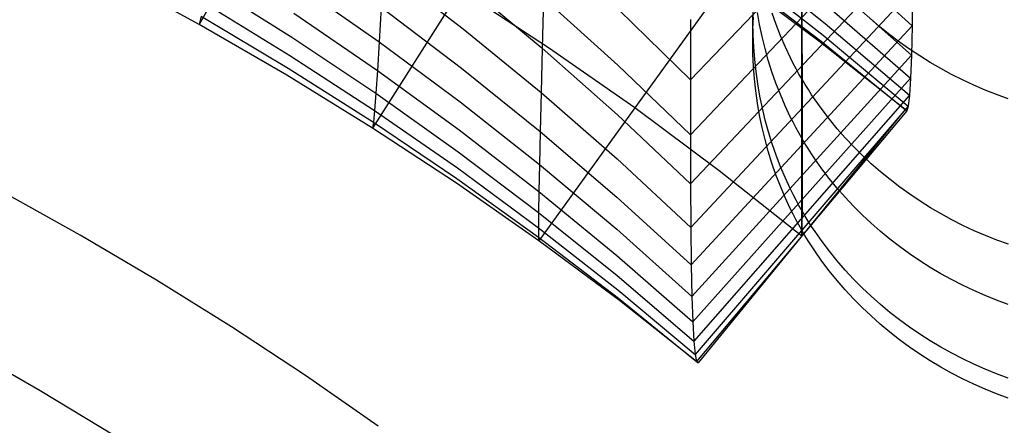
# Model space of a CAD drawing. Extents: x -383 to 1849, y -1185 to -529.
# Tile 857 of 870: x 1716 to 1755, y -729 to -713. Entities that reach past the tile are written whole.
import ezdxf

# ---------------------------------------------------------------- set-up
doc = ezdxf.new("R2010")
doc.units = 0
doc.layers.add('PREDEFINITO', color=7, linetype='CONTINUOUS')

msp = doc.modelspace()

# ---------------------------------------------------------------- linework, layer by layer
at = {"layer": 'PREDEFINITO'}
for p, q in [((1729.8, -702.128, 419.536), (1723.41, -713.445, 419.841)), ((1751.755, -706.406, 510.644), (1742.915, -715.65, 512.964)), ((1737.267, -706.592, 419.606), (1730.296, -717.564, 419.77)), ((1751.755, -708.53, 501.711), (1742.914, -717.828, 503.8)), ((1751.749, -710.422, 492.736), (1742.92, -719.782, 494.593)), ((1744.837, -710.658, 447.475), (1748.268, -713.408, 447.369)), ((1748.453, -710.542, 474.89), (1751.717, -713.498, 474.634)), ((1730.715, -711.174, 486.824), (1733.89, -713.619, 486.467)), ((1744.734, -711.172, 438.215), (1748.192, -713.881, 438.157)), ((1723.41, -713.445, 419.841), (1719.873, -711.499, 419.874)), ((1744.507, -711.495, 419.679), (1736.902, -722.039, 419.697)), ((1748.017, -714.108, 419.716), (1744.507, -711.495, 419.679)), ((1744.624, -711.451, 428.948), (1748.108, -714.113, 428.938)), ((1747.346, -711.303, 338.545), (1747.348, -713.583, 348.19)), ((1723.668, -711.805, 448.935), (1727.084, -713.954, 448.776)), ((1727.257, -711.835, 468.022), (1730.555, -714.134, 467.768)), ((1733.957, -711.826, 495.888), (1737.029, -714.387, 495.47)), ((1748.399, -711.741, 465.742), (1751.69, -714.667, 465.535)), ((1737.277, -714.372, 419.688), (1733.781, -712.078, 419.688)), ((1751.736, -712.081, 483.706), (1742.933, -721.509, 485.324)), ((1747.34, -714.471, 496.599), (1747.34, -712.325, 506.313)), ((1751.736, -712.081, 483.706), (1751.717, -713.498, 474.634)), ((1723.573, -712.57, 439.244), (1727.01, -714.679, 439.127)), ((1737.078, -712.396, 504.782), (1737.029, -714.387, 495.47)), ((1737.078, -712.396, 504.782), (1740.04, -715.068, 504.298)), ((1748.337, -712.696, 456.566), (1751.656, -715.588, 456.408)), ((1723.487, -713.116, 429.544), (1723.41, -713.445, 419.841)), ((1723.487, -713.116, 429.544), (1726.945, -715.183, 429.468)), ((1727.166, -713.007, 458.41), (1730.487, -715.272, 458.2)), ((1730.631, -712.769, 477.31), (1730.555, -714.134, 467.768)), ((1730.631, -712.769, 477.31), (1733.83, -715.188, 477)), ((1740.069, -712.875, 513.517), (1742.915, -715.65, 512.964)), ((1745.4, -713.641, 436.984), (1745.422, -713.15, 436.967)), ((1745.401, -713.365, 397.964), (1745.408, -712.874, 398.002)), ((1745.666, -713.456, 476.297), (1745.583, -712.978, 476.225)), ((1746.322, -713.455, 358.304), (1746.162, -713, 358.387)), ((1726.888, -715.465, 419.806), (1723.41, -713.445, 419.841)), ((1742.921, -713.252, 522.08), (1742.915, -715.65, 512.964)), ((1751.717, -713.498, 474.634), (1742.952, -723, 476.008)), ((1745.409, -713.856, 397.926), (1745.401, -713.365, 397.964)), ((1745.765, -713.931, 476.368), (1745.666, -713.456, 476.297)), ((1746.497, -713.904, 358.222), (1746.322, -713.455, 358.304)), ((1747.335, -713.179, 502.756), (1747.334, -715.102, 493.664)), ((1748.268, -713.408, 447.369), (1751.615, -716.263, 447.26)), ((1750.457, -713.551, 516.854), (1750.09, -713.234, 516.774)), ((1751.717, -713.498, 474.634), (1751.69, -714.667, 465.535)), ((1733.89, -713.619, 486.467), (1736.987, -716.158, 486.097)), ((1745.392, -714.132, 437.001), (1745.4, -713.641, 436.984)), ((1745.431, -714.347, 397.889), (1745.409, -713.856, 397.926)), ((1745.879, -714.402, 476.438), (1745.765, -713.931, 476.368)), ((1746.687, -714.346, 358.141), (1746.497, -713.904, 358.222)), ((1747.348, -713.583, 348.19), (1747.349, -715.628, 357.906)), ((1748.192, -713.881, 438.157), (1751.566, -716.693, 438.097)), ((1750.834, -713.856, 516.931), (1750.457, -713.551, 516.854)), ((1751.221, -714.149, 517.005), (1750.834, -713.856, 516.931)), ((1727.084, -713.954, 448.776), (1730.426, -716.183, 448.61)), ((1730.555, -714.134, 467.768), (1730.487, -715.272, 458.2)), ((1730.555, -714.134, 467.768), (1733.777, -716.523, 467.505)), ((1745.4, -714.623, 437.018), (1745.392, -714.132, 437.001)), ((1751.448, -716.826, 419.754), (1748.017, -714.108, 419.716)), ((1748.108, -714.113, 428.938), (1751.511, -716.88, 428.926)), ((1751.617, -714.431, 517.077), (1751.221, -714.149, 517.005)), ((1727.01, -714.679, 439.127), (1730.374, -716.868, 439.004)), ((1737.029, -714.387, 495.47), (1736.987, -716.158, 486.097)), ((1737.029, -714.387, 495.47), (1740.018, -717.04, 495.038)), ((1740.704, -716.767, 419.688), (1737.277, -714.372, 419.688)), ((1751.69, -714.667, 465.535), (1742.978, -724.249, 466.662)), ((1745.423, -715.114, 437.036), (1745.4, -714.623, 437.018)), ((1745.47, -714.836, 397.851), (1745.431, -714.347, 397.889)), ((1746.009, -714.868, 476.508), (1745.879, -714.402, 476.438)), ((1746.892, -714.781, 358.061), (1746.687, -714.346, 358.141)), ((1747.341, -716.356, 486.814), (1747.34, -714.471, 496.599)), ((1752.023, -714.701, 517.145), (1751.617, -714.431, 517.077)), ((1751.69, -714.667, 465.535), (1751.656, -715.588, 456.408)), ((1752.437, -714.959, 517.21), (1752.023, -714.701, 517.145)), ((1740.04, -715.068, 504.298), (1742.914, -717.828, 503.8)), ((1745.523, -715.324, 397.814), (1745.47, -714.836, 397.851)), ((1746.154, -715.33, 476.577), (1746.009, -714.868, 476.508)), ((1747.001, -714.996, 358.022), (1746.892, -714.781, 358.061)), ((1747.113, -715.209, 357.983), (1747.001, -714.996, 358.022)), ((1747.334, -715.102, 493.664), (1747.334, -716.795, 484.515)), ((1752.859, -715.204, 517.273), (1752.437, -714.959, 517.21)), ((1730.296, -717.564, 419.77), (1726.888, -715.465, 419.806)), ((1726.945, -715.183, 429.468), (1730.331, -717.328, 429.389)), ((1730.487, -715.272, 458.2), (1730.426, -716.183, 448.61)), ((1730.487, -715.272, 458.2), (1733.731, -717.628, 457.982)), ((1733.83, -715.188, 477), (1736.951, -717.7, 476.679)), ((1745.461, -715.604, 437.053), (1745.423, -715.114, 437.036)), ((1745.591, -715.81, 397.776), (1745.523, -715.324, 397.814)), ((1746.313, -715.787, 476.645), (1746.154, -715.33, 476.577)), ((1747.229, -715.419, 357.944), (1747.113, -715.209, 357.983)), ((1747.349, -715.628, 357.906), (1747.229, -715.419, 357.944)), ((1753.289, -715.436, 517.332), (1752.859, -715.204, 517.273)), ((1753.726, -715.655, 517.387), (1753.289, -715.436, 517.332)), ((1742.915, -715.65, 512.964), (1742.914, -717.828, 503.8)), ((1751.656, -715.588, 456.408), (1743.011, -725.256, 457.288)), ((1745.514, -716.092, 437.07), (1745.461, -715.604, 437.053)), ((1745.675, -716.293, 397.739), (1745.591, -715.81, 397.776)), ((1746.488, -716.237, 476.713), (1746.313, -715.787, 476.645)), ((1747.473, -715.834, 357.868), (1747.349, -715.628, 357.906)), ((1747.349, -715.628, 357.906), (1747.35, -717.375, 367.696)), ((1747.6, -716.039, 357.831), (1747.473, -715.834, 357.868)), ((1751.656, -715.588, 456.408), (1751.615, -716.263, 447.26)), ((1754.17, -715.861, 517.44), (1753.726, -715.655, 517.387)), ((1754.619, -716.054, 517.489), (1754.17, -715.861, 517.44)), ((1730.426, -716.183, 448.61), (1730.374, -716.868, 439.004)), ((1730.426, -716.183, 448.61), (1733.694, -718.502, 448.438)), ((1736.987, -716.158, 486.097), (1736.951, -717.7, 476.679)), ((1736.987, -716.158, 486.097), (1740.002, -718.789, 485.716)), ((1751.615, -716.263, 447.26), (1743.051, -726.023, 447.891)), ((1745.583, -716.578, 437.087), (1745.514, -716.092, 437.07)), ((1746.679, -716.681, 476.779), (1746.488, -716.237, 476.713)), ((1747.732, -716.241, 357.793), (1747.6, -716.039, 357.831)), ((1747.866, -716.44, 357.757), (1747.732, -716.241, 357.793)), ((1751.615, -716.263, 447.26), (1751.566, -716.693, 438.097)), ((1755.075, -716.232, 517.534), (1754.619, -716.054, 517.489)), ((1755.536, -716.397, 517.576), (1755.075, -716.232, 517.534)), ((1733.777, -716.523, 467.505), (1736.923, -719.006, 467.232)), ((1745.666, -717.061, 437.104), (1745.583, -716.578, 437.087)), ((1745.774, -716.772, 397.702), (1745.675, -716.293, 397.739)), ((1747.341, -717.969, 476.972), (1747.341, -716.356, 486.814)), ((1748.147, -716.833, 357.685), (1747.866, -716.44, 357.757)), ((1730.374, -716.868, 439.004), (1730.331, -717.328, 429.389)), ((1730.374, -716.868, 439.004), (1733.665, -719.147, 438.878)), ((1740.018, -717.04, 495.038), (1742.92, -719.782, 494.593)), ((1744.059, -719.264, 419.688), (1740.704, -716.767, 419.688)), ((1751.566, -716.693, 438.097), (1743.1, -726.551, 438.477)), ((1751.511, -716.88, 428.926), (1743.158, -726.841, 429.052)), ((1751.448, -716.826, 419.754), (1743.224, -726.893, 419.622)), ((1745.765, -717.541, 437.12), (1745.666, -717.061, 437.104)), ((1745.888, -717.248, 397.666), (1745.774, -716.772, 397.702)), ((1746.884, -717.118, 476.845), (1746.679, -716.681, 476.779)), ((1747.334, -716.795, 484.515), (1747.334, -718.249, 475.321)), ((1748.441, -717.216, 357.614), (1748.147, -716.833, 357.685)), ((1751.511, -716.88, 428.926), (1751.448, -716.826, 419.754)), ((1751.566, -716.693, 438.097), (1751.511, -716.88, 428.926)), ((1730.331, -717.328, 429.389), (1730.296, -717.564, 419.77)), ((1730.331, -717.328, 429.389), (1733.645, -719.564, 429.308)), ((1746.017, -717.719, 397.63), (1745.888, -717.248, 397.666)), ((1746.993, -717.334, 476.877), (1746.884, -717.118, 476.845)), ((1747.105, -717.548, 476.909), (1746.993, -717.334, 476.877)), ((1747.35, -717.375, 367.696), (1747.35, -718.821, 377.551)), ((1748.748, -717.589, 357.546), (1748.441, -717.216, 357.614)), ((1733.633, -719.754, 419.734), (1730.296, -717.564, 419.77)), ((1733.731, -717.628, 457.982), (1736.902, -720.078, 457.758)), ((1736.951, -717.7, 476.679), (1736.923, -719.006, 467.232)), ((1736.951, -717.7, 476.679), (1739.993, -720.305, 476.348)), ((1742.914, -717.828, 503.8), (1742.92, -719.782, 494.593)), ((1745.88, -718.017, 437.137), (1745.765, -717.541, 437.12)), ((1746.162, -718.186, 397.594), (1746.017, -717.719, 397.63)), ((1747.221, -717.759, 476.941), (1747.105, -717.548, 476.909)), ((1747.341, -717.969, 476.972), (1747.221, -717.759, 476.941)), ((1749.068, -717.952, 357.479), (1748.748, -717.589, 357.546)), ((1746.009, -718.488, 437.154), (1745.88, -718.017, 437.137)), ((1746.322, -718.647, 397.559), (1746.162, -718.186, 397.594)), ((1747.464, -718.177, 477.003), (1747.341, -717.969, 476.972)), ((1747.341, -719.302, 467.088), (1747.341, -717.969, 476.972)), ((1747.592, -718.382, 477.034), (1747.464, -718.177, 477.003)), ((1749.401, -718.305, 357.414), (1749.068, -717.952, 357.479)), ((1733.694, -718.502, 448.438), (1736.889, -720.916, 448.261)), ((1746.154, -718.955, 437.17), (1746.009, -718.488, 437.154)), ((1747.334, -718.249, 475.321), (1747.334, -719.458, 466.099)), ((1747.723, -718.585, 477.065), (1747.592, -718.382, 477.034)), ((1747.858, -718.786, 477.095), (1747.723, -718.585, 477.065)), ((1749.745, -718.648, 357.352), (1749.401, -718.305, 357.414)), ((1736.923, -719.006, 467.232), (1736.902, -720.078, 457.758)), ((1736.923, -719.006, 467.232), (1739.991, -721.582, 466.951)), ((1740.002, -718.789, 485.716), (1742.933, -721.509, 485.324)), ((1746.313, -719.416, 437.187), (1746.154, -718.955, 437.17)), ((1746.497, -719.101, 397.524), (1746.322, -718.647, 397.559)), ((1747.35, -718.821, 377.551), (1747.35, -719.975, 387.454)), ((1748.138, -719.18, 477.154), (1747.858, -718.786, 477.095)), ((1750.101, -718.979, 357.291), (1749.745, -718.648, 357.352)), ((1750.468, -719.299, 357.232), (1750.101, -718.979, 357.291)), ((1733.665, -719.147, 438.878), (1736.885, -721.522, 438.748)), ((1747.336, -721.86, 419.688), (1744.059, -719.264, 419.688)), ((1746.687, -719.55, 397.49), (1746.497, -719.101, 397.524)), ((1747.34, -720.354, 457.17), (1747.341, -719.302, 467.088)), ((1748.431, -719.565, 477.212), (1748.138, -719.18, 477.154)), ((1750.845, -719.608, 357.175), (1750.468, -719.299, 357.232)), ((1736.902, -722.039, 419.697), (1733.633, -719.754, 419.734)), ((1733.645, -719.564, 429.308), (1736.889, -721.895, 429.225)), ((1742.92, -719.782, 494.593), (1742.933, -721.509, 485.324)), ((1746.489, -719.871, 437.203), (1746.313, -719.416, 437.187)), ((1746.892, -719.991, 397.456), (1746.687, -719.55, 397.49)), ((1747.334, -719.458, 466.099), (1747.333, -720.422, 456.848)), ((1748.738, -719.941, 477.269), (1748.431, -719.565, 477.212)), ((1751.233, -719.906, 357.12), (1750.845, -719.608, 357.175)), ((1718.689, -721.824, 419.688), (1715.622, -720.113, 419.688)), ((1736.902, -720.078, 457.758), (1736.889, -720.916, 448.261)), ((1736.902, -720.078, 457.758), (1739.997, -722.621, 457.526)), ((1746.679, -720.32, 437.219), (1746.489, -719.871, 437.203)), ((1747.001, -720.208, 397.44), (1746.892, -719.991, 397.456)), ((1747.35, -719.975, 387.454), (1747.349, -720.849, 397.391)), ((1749.058, -720.306, 477.324), (1748.738, -719.941, 477.269)), ((1751.63, -720.191, 357.068), (1751.233, -719.906, 357.12)), ((1752.035, -720.465, 357.017), (1751.63, -720.191, 357.068)), ((1739.993, -720.305, 476.348), (1742.952, -723, 476.008)), ((1746.884, -720.762, 437.235), (1746.679, -720.32, 437.219)), ((1747.113, -720.424, 397.423), (1747.001, -720.208, 397.44)), ((1747.229, -720.638, 397.407), (1747.113, -720.424, 397.423)), ((1747.333, -720.422, 456.848), (1747.333, -721.143, 447.576)), ((1747.34, -721.127, 447.227), (1747.34, -720.354, 457.17)), ((1749.391, -720.661, 477.378), (1749.058, -720.306, 477.324)), ((1752.45, -720.726, 356.969), (1752.035, -720.465, 357.017)), ((1736.889, -720.916, 448.261), (1736.885, -721.522, 438.748)), ((1736.889, -720.916, 448.261), (1740.01, -723.424, 448.078)), ((1746.993, -720.98, 437.242), (1746.884, -720.762, 437.235)), ((1747.349, -720.849, 397.391), (1747.229, -720.638, 397.407)), ((1747.349, -720.849, 397.391), (1747.347, -721.451, 407.349)), ((1747.472, -721.058, 397.375), (1747.349, -720.849, 397.391)), ((1749.735, -721.005, 477.43), (1749.391, -720.661, 477.378)), ((1752.872, -720.974, 356.924), (1752.45, -720.726, 356.969)), ((1753.303, -721.209, 356.88), (1752.872, -720.974, 356.924)), ((1747.105, -721.196, 437.25), (1746.993, -720.98, 437.242)), ((1747.221, -721.41, 437.258), (1747.105, -721.196, 437.25)), ((1747.333, -721.143, 447.576), (1747.333, -721.622, 438.287)), ((1747.341, -721.621, 437.265), (1747.34, -721.127, 447.227)), ((1747.599, -721.266, 397.36), (1747.472, -721.058, 397.375)), ((1747.73, -721.47, 397.344), (1747.599, -721.266, 397.36)), ((1750.09, -721.339, 477.48), (1749.735, -721.005, 477.43)), ((1750.457, -721.661, 477.529), (1750.09, -721.339, 477.48)), ((1753.74, -721.431, 356.84), (1753.303, -721.209, 356.88)), ((1736.885, -721.522, 438.748), (1740.031, -723.99, 438.614)), ((1736.885, -721.522, 438.748), (1736.889, -721.895, 429.225)), ((1739.991, -721.582, 466.951), (1742.978, -724.249, 466.662)), ((1742.933, -721.509, 485.324), (1742.952, -723, 476.008)), ((1747.341, -721.621, 437.265), (1747.221, -721.41, 437.258)), ((1747.333, -721.622, 438.287), (1747.334, -721.861, 428.989)), ((1747.465, -721.831, 437.273), (1747.341, -721.621, 437.265)), ((1747.342, -721.839, 427.294), (1747.341, -721.621, 437.265)), ((1747.347, -721.451, 407.349), (1747.344, -721.782, 417.319)), ((1747.865, -721.673, 397.329), (1747.73, -721.47, 397.344)), ((1748.145, -722.071, 397.299), (1747.865, -721.673, 397.329)), ((1750.834, -721.972, 477.576), (1750.457, -721.661, 477.529)), ((1754.184, -721.64, 356.801), (1753.74, -721.431, 356.84)), ((1754.634, -721.834, 356.765), (1754.184, -721.64, 356.801)), ((1721.716, -723.606, 419.688), (1718.689, -721.824, 419.688)), ((1736.889, -721.895, 429.225), (1740.061, -724.321, 429.139)), ((1736.889, -721.895, 429.225), (1736.902, -722.039, 419.697)), ((1740.1, -724.419, 419.66), (1736.902, -722.039, 419.697)), ((1747.334, -721.861, 428.989), (1747.336, -721.86, 419.688)), ((1747.344, -721.782, 417.319), (1747.342, -721.839, 427.294)), ((1747.592, -722.038, 437.281), (1747.465, -721.831, 437.273)), ((1747.723, -722.244, 437.288), (1747.592, -722.038, 437.281)), ((1748.438, -722.459, 397.27), (1748.145, -722.071, 397.299)), ((1751.221, -722.272, 477.621), (1750.834, -721.972, 477.576)), ((1755.089, -722.015, 356.732), (1754.634, -721.834, 356.765)), ((1755.55, -722.181, 356.701), (1755.089, -722.015, 356.732)), ((1747.858, -722.446, 437.295), (1747.723, -722.244, 437.288)), ((1748.138, -722.845, 437.31), (1747.858, -722.446, 437.295)), ((1748.745, -722.837, 397.242), (1748.438, -722.459, 397.27)), ((1751.617, -722.559, 477.665), (1751.221, -722.272, 477.621)), ((1739.997, -722.621, 457.526), (1743.011, -725.256, 457.288)), ((1748.431, -723.234, 437.324), (1748.138, -722.845, 437.31)), ((1749.065, -723.206, 397.214), (1748.745, -722.837, 397.242)), ((1752.023, -722.835, 477.707), (1751.617, -722.559, 477.665)), ((1752.437, -723.097, 477.747), (1752.023, -722.835, 477.707)), ((1742.952, -723, 476.008), (1742.978, -724.249, 466.662)), ((1748.739, -723.614, 437.338), (1748.431, -723.234, 437.324)), ((1749.397, -723.563, 397.187), (1749.065, -723.206, 397.214)), ((1752.859, -723.348, 477.784), (1752.437, -723.097, 477.747)), ((1724.7, -725.461, 419.688), (1721.716, -723.606, 419.688)), ((1740.01, -723.424, 448.078), (1743.051, -726.023, 447.891)), ((1749.058, -723.983, 437.352), (1748.739, -723.614, 437.338)), ((1749.741, -723.911, 397.162), (1749.397, -723.563, 397.187)), ((1753.289, -723.585, 477.821), (1752.859, -723.348, 477.784)), ((1753.726, -723.808, 477.855), (1753.289, -723.585, 477.821)), ((1740.031, -723.99, 438.614), (1743.1, -726.551, 438.477)), ((1749.391, -724.342, 437.365), (1749.058, -723.983, 437.352)), ((1750.097, -724.247, 397.137), (1749.741, -723.911, 397.162)), ((1754.17, -724.018, 477.886), (1753.726, -723.808, 477.855)), ((1754.619, -724.215, 477.916), (1754.17, -724.018, 477.886)), ((1740.061, -724.321, 429.139), (1743.158, -726.841, 429.052)), ((1743.224, -726.893, 419.622), (1740.1, -724.419, 419.66)), ((1742.978, -724.249, 466.662), (1743.011, -725.256, 457.288)), ((1749.735, -724.69, 437.378), (1749.391, -724.342, 437.365)), ((1750.463, -724.572, 397.113), (1750.097, -724.247, 397.137)), ((1755.075, -724.397, 477.944), (1754.619, -724.215, 477.916)), ((1755.536, -724.565, 477.97), (1755.075, -724.397, 477.944)), ((1750.09, -725.027, 437.391), (1749.735, -724.69, 437.378)), ((1750.84, -724.885, 397.089), (1750.463, -724.572, 397.113)), ((1751.226, -725.186, 397.067), (1750.84, -724.885, 397.089)), ((1743.011, -725.256, 457.288), (1743.051, -726.023, 447.891)), ((1750.457, -725.353, 437.403), (1750.09, -725.027, 437.391)), ((1751.623, -725.476, 397.046), (1751.226, -725.186, 397.067)), ((1727.635, -727.39, 419.688), (1724.7, -725.461, 419.688)), ((1750.834, -725.667, 437.415), (1750.457, -725.353, 437.403)), ((1751.221, -725.97, 437.427), (1750.834, -725.667, 437.415)), ((1752.028, -725.753, 397.025), (1751.623, -725.476, 397.046)), ((1743.051, -726.023, 447.891), (1743.1, -726.551, 438.477)), ((1751.617, -726.26, 437.438), (1751.221, -725.97, 437.427)), ((1752.442, -726.018, 397.006), (1752.028, -725.753, 397.025)), ((1752.864, -726.269, 396.987), (1752.442, -726.018, 397.006)), ((1717.094, -727.997, 433.252), (1714.077, -726.262, 433.267)), ((1752.023, -726.539, 437.449), (1751.617, -726.26, 437.438)), ((1753.293, -726.508, 396.97), (1752.864, -726.269, 396.987)), ((1743.1, -726.551, 438.477), (1743.158, -726.841, 429.052)), ((1743.158, -726.841, 429.052), (1743.224, -726.893, 419.622)), ((1752.437, -726.804, 437.459), (1752.023, -726.539, 437.449)), ((1752.859, -727.057, 437.469), (1752.437, -726.804, 437.459)), ((1753.73, -726.733, 396.954), (1753.293, -726.508, 396.97)), ((1754.173, -726.944, 396.938), (1753.73, -726.733, 396.954)), ((1753.289, -727.297, 437.478), (1752.859, -727.057, 437.469)), ((1754.623, -727.142, 396.924), (1754.173, -726.944, 396.938)), ((1755.078, -727.325, 396.91), (1754.623, -727.142, 396.924)), ((1730.518, -729.397, 419.688), (1727.635, -727.39, 419.688)), ((1753.726, -727.523, 437.487), (1753.289, -727.297, 437.478)), ((1754.17, -727.735, 437.495), (1753.726, -727.523, 437.487)), ((1755.539, -727.494, 396.898), (1755.078, -727.325, 396.91)), ((1720.071, -729.807, 433.237), (1717.094, -727.997, 433.252)), ((1754.619, -727.933, 437.503), (1754.17, -727.735, 437.495)), ((1755.075, -728.118, 437.51), (1754.619, -727.933, 437.503)), ((1755.536, -728.287, 437.517), (1755.075, -728.118, 437.51))]:
    msp.add_line(p, q, dxfattribs=at)

doc.saveas('drawing.dxf')
